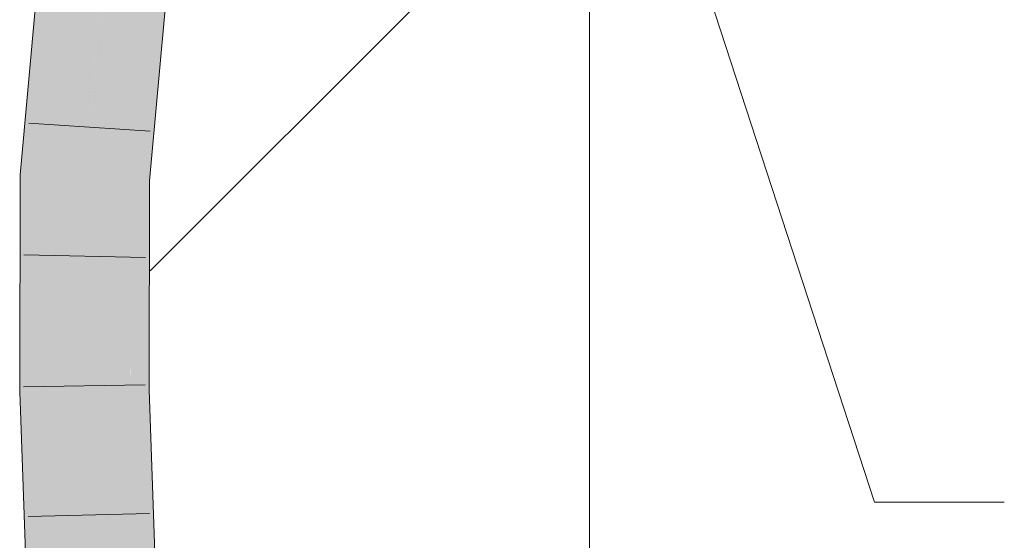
# Model space of a CAD drawing. Extents: x -620 to 300, y 62 to 1112.
# Tile 275 of 287: x 236.19 to 238.1, y 879.55 to 880.55. Entities that reach past the tile are written whole.
import ezdxf
from ezdxf.lldxf.tags import DXFTag

# ---------------------------------------------------------------- set-up
doc = ezdxf.new("R2010")
doc.units = 0
doc.layers.get('0').update_dxf_attribs({"lineweight": 13})
doc.layers.add('E_Detail_Linie_Text_Bem', color=7, linetype='Continuous', lineweight=13)
for name, color, linetype, lineweight, true_color in [('E_Detail_Wandschraffur', 7, 'Continuous', 5, 0xc0c0c0), ('E_Leerrohr 25-A06G9S0I8I', 7, 'Continuous', 9, 0xff8000), ('E_Leerrohr 25-Shading', 7, 'Continuous', 9, 0xff8000)]:
    doc.layers.add(name, color=color, linetype=linetype, lineweight=lineweight, true_color=true_color)
tags = doc.linetypes.add('fein_strichliert', pattern=[4, 1, -2, 1]).pattern_tags.tags
tags[8:9] = [DXFTag(74, 4), DXFTag(75, 0), DXFTag(340, '0'), DXFTag(46, 0.0), DXFTag(50, 0.0), DXFTag(44, 0.0), DXFTag(45, 0.0)]
tags[6:7] = [DXFTag(74, 4), DXFTag(75, 0), DXFTag(340, '0'), DXFTag(46, 0.0), DXFTag(50, 0.0), DXFTag(44, 0.0), DXFTag(45, 0.0)]
tags[4:5] = [DXFTag(74, 4), DXFTag(75, 0), DXFTag(340, '0'), DXFTag(46, 0.0), DXFTag(50, 0.0), DXFTag(44, 0.0), DXFTag(45, 0.0)]

# ---------------------------------------------------------------- blocks, each defined once
blk = doc.blocks.new('Shading-A06G9RJF8I', base_point=(235.1268, 776.6774))
at = {"layer": 'E_Leerrohr 25-Shading', "color": 43, "true_color": 0xd7ab7f}
for points in [[(236.1946, 880.2521), (236.2311, 880.2505), (236.2295, 880.6368), (236.2659, 880.6321)], [(236.4479, 880.6088), (236.4412, 880.6097), (236.4077, 880.2427)], [(236.4524, 880.6083), (236.4479, 880.6088), (236.4099, 880.2426), (236.4077, 880.2427)], [(236.4099, 880.2426), (236.4443, 880.241), (236.4524, 880.6083), (236.4775, 880.6051)], [(236.1937, 879.8331), (236.2303, 879.8337), (236.1946, 880.2521), (236.2311, 880.2505)], [(236.4077, 880.2427), (236.4072, 879.917), (236.4099, 880.2426)], [(236.4072, 879.917), (236.4443, 880.241), (236.4099, 880.2426)], [(236.4443, 880.241), (236.4072, 879.917), (236.4438, 879.918)], [(236.4072, 879.917), (236.407, 879.8368), (236.4438, 879.918), (236.4436, 879.8374)], [(236.2089, 879.4067), (236.2455, 879.4078), (236.1937, 879.8331), (236.2303, 879.8337)], [(236.4222, 879.4132), (236.4588, 879.4143), (236.407, 879.8368), (236.4436, 879.8374)]]:
    blk.add_solid(points, dxfattribs=at)
at = {"layer": 'E_Leerrohr 25-Shading', "color": 31, "true_color": 0xfabd7f}
for points in [[(236.2311, 880.2505), (236.3194, 880.2466), (236.2659, 880.6321), (236.3535, 880.6209)], [(236.3508, 880.5905), (236.3194, 880.2466), (236.4412, 880.6097), (236.4077, 880.2427)], [(236.2303, 879.8337), (236.3186, 879.8353), (236.2311, 880.2505), (236.3194, 880.2466)], [(236.3186, 879.8353), (236.407, 879.8368), (236.3194, 880.2466), (236.4077, 880.2427)], [(236.2455, 879.4078), (236.3338, 879.4105), (236.2303, 879.8337), (236.3186, 879.8353)], [(236.3338, 879.4105), (236.4222, 879.4132), (236.3186, 879.8353), (236.407, 879.8368)]]:
    blk.add_solid(points, dxfattribs=at)
blk = doc.blocks.new('Referenz-A06G9S0M8I')
at = {"layer": 'E_Detail_Linie_Text_Bem', "linetype": 'Continuous', "ltscale": 0.13}
blk.add_line((237.2941, 882.2994), (237.2941, 842.2994), dxfattribs=at)
at = {"layer": 'E_Detail_Linie_Text_Bem', "color": 0, "linetype": 'Continuous', "ltscale": 0.13}
for p, q in [((237.8449, 879.6202), (237.3075, 881.2682)), ((238.0957, 879.6202), (237.8449, 879.6202))]:
    blk.add_line(p, q, dxfattribs=at)
at = {"layer": 'E_Detail_Wandschraffur', "linetype": 'fein_strichliert', "ltscale": 0.13}
blk.add_line((236.446, 880.0669), (237.2941, 880.915), dxfattribs=at)
at = {"layer": 'E_Leerrohr 25-A06G9S0I8I', "linetype": 'Continuous', "ltscale": 0.13}
for p, q in [((236.1946, 880.2521), (236.2295, 880.6368)), ((236.4443, 880.241), (236.4775, 880.6051)), ((236.4456, 880.3369), (236.2111, 880.3524)), ((236.1937, 879.8331), (236.1946, 880.2521)), ((236.4436, 879.8374), (236.4443, 880.241)), ((236.4366, 880.0926), (236.2017, 880.0976)), ((236.2089, 879.4067), (236.1937, 879.8331)), ((236.4362, 879.8469), (236.2012, 879.8432)), ((236.4588, 879.4143), (236.4436, 879.8374)), ((236.4447, 879.5982), (236.2098, 879.5924))]:
    blk.add_line(p, q, dxfattribs=at)

msp = doc.modelspace()

# ---------------------------------------------------------------- block references
at = {"color": 8, "lineweight": 25, "ltscale": 0.25, "true_color": 0x808080}
msp.add_blockref('Referenz-A06G9S0M8I', (0, 0), dxfattribs=at)
msp.add_blockref('Shading-A06G9RJF8I', (235.1268, 776.6774))

doc.saveas('drawing.dxf')
